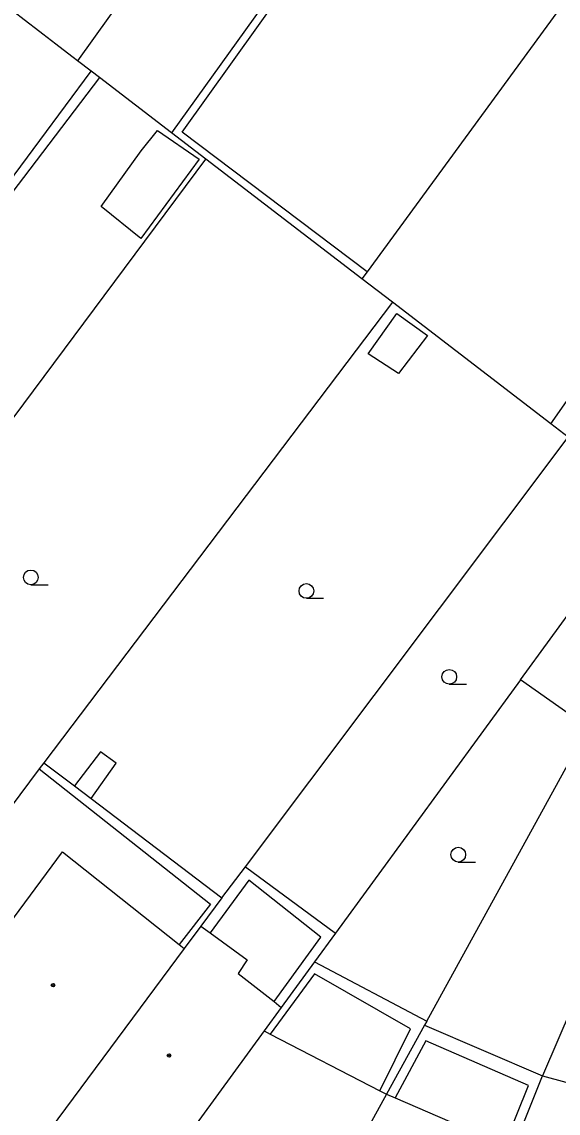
# Model space of a CAD drawing. Extents: x -595546 to -593986, y -1160845 to -1159202.
# Drawn here: x -595149.5 to -595122.2, y -1160755.9 to -1160700.3 of the extents above; entities that cross this region are included whole.
import ezdxf

# ---------------------------------------------------------------- set-up
doc = ezdxf.new("R2010")
doc.units = 0
for name, color, linetype in [('DOP - kresba z DSPS bez souradnic', 7, 'Continuous'), ('DOP - rozhrani ploch obecne', 7, 'Continuous'), ('Level 36', 7, 'Continuous'), ('Level 39', 7, 'Continuous'), ('TM - budovy zdene_ betonove - VP', 7, 'Continuous'), ('TM - rozhrani ploch obecne - VP', 7, 'Continuous')]:
    doc.layers.add(name, color=color, linetype=linetype)

msp = doc.modelspace()

# ---------------------------------------------------------------- linework, layer by layer
at = {"layer": 'DOP - kresba z DSPS bez souradnic'}
for points in [[(-595141.32, -1160705.97), (-595123.2, -1160680.65)], [(-595157.75, -1160718.73), (-595145.96, -1160702.86)], [(-595143.41, -1160706.92), (-595142.57, -1160705.88)], [(-595142.57, -1160705.88), (-595140.46, -1160707.34)], [(-595131.9, -1160713.08), (-595141.32, -1160705.97)], [(-595145.45, -1160709.75), (-595143.41, -1160706.92)], [(-595140.46, -1160707.34), (-595143.43, -1160711.37)], [(-595143.43, -1160711.37), (-595145.45, -1160709.75)], [(-595131.84, -1160717.25), (-595130.38, -1160715.19)], [(-595130.38, -1160715.19), (-595128.82, -1160716.32)], [(-595128.82, -1160716.32), (-595130.29, -1160718.25)], [(-595130.29, -1160718.25), (-595131.84, -1160717.25)], [(-595145.48, -1160737.49), (-595146.81, -1160739.23)], [(-595144.68, -1160738.07), (-595145.48, -1160737.49)], [(-595145.96, -1160739.87), (-595144.68, -1160738.07)], [(-595148.61, -1160738.37), (-595139.87, -1160745.25)], [(-595137.92, -1160744.02), (-595139.9, -1160746.71)], [(-595134.25, -1160746.93), (-595137.92, -1160744.02)], [(-595139.87, -1160745.25), (-595141.47, -1160747.31)], [(-595136.64, -1160750.21), (-595134.25, -1160746.93)], [(-595134.57, -1160748.8), (-595136.84, -1160751.86)], [(-595129.68, -1160751.59), (-595134.57, -1160748.8)], [(-595131.25, -1160754.74), (-595129.68, -1160751.59)], [(-595128.9, -1160752.21), (-595130.47, -1160755.11)], [(-595123.67, -1160754.47), (-595128.9, -1160752.21)], [(-595124.9, -1160757.52), (-595123.67, -1160754.47)]]:
    msp.add_lwpolyline(points, dxfattribs=at)
at = {"layer": 'DOP - rozhrani ploch obecne'}
for points in [[(-595123.48, -1160680.43), (-595141.86, -1160706)], [(-595133.05, -1160683.36), (-595146.65, -1160702.33)], [(-595113.59, -1160688.06), (-595131.9, -1160713.08)], [(-595122.54, -1160720.81), (-595102.58, -1160692.36)], [(-595146.65, -1160702.33), (-595151.3, -1160698.76)], [(-595145.96, -1160702.86), (-595146.65, -1160702.33)], [(-595145.53, -1160703.18), (-595145.96, -1160702.86)], [(-595145.53, -1160703.18), (-595161.25, -1160723.82)], [(-595141.86, -1160706), (-595145.53, -1160703.18)], [(-595140.12, -1160707.34), (-595141.86, -1160706)], [(-595153.54, -1160725.35), (-595140.12, -1160707.34)], [(-595132.16, -1160713.43), (-595140.12, -1160707.34)], [(-595131.9, -1160713.08), (-595132.16, -1160713.43)], [(-595130.61, -1160714.62), (-595132.16, -1160713.43)], [(-595130.61, -1160714.62), (-595148.37, -1160738.05)], [(-595122.54, -1160720.81), (-595130.61, -1160714.62)], [(-595121.66, -1160721.49), (-595122.54, -1160720.81)], [(-595138.09, -1160743.35), (-595121.66, -1160721.49)], [(-595124.08, -1160733.83), (-595119.55, -1160727.63)], [(-595124.08, -1160733.83), (-595133.5, -1160746.73)], [(-595120.63, -1160736.26), (-595124.08, -1160733.83)], [(-595128.85, -1160751.2), (-595120.63, -1160736.26)], [(-595148.37, -1160738.05), (-595146.81, -1160739.23)], [(-595146.81, -1160739.23), (-595145.96, -1160739.87)], [(-595145.96, -1160739.87), (-595139.29, -1160744.93)], [(-595139.29, -1160744.93), (-595138.09, -1160743.35)], [(-595138.09, -1160743.35), (-595133.5, -1160746.73)], [(-595139.29, -1160744.93), (-595140.36, -1160746.37)], [(-595119.16, -1160745.14), (-595122.96, -1160753.99)], [(-595133.5, -1160746.73), (-595134.57, -1160748.18)], [(-595134.57, -1160748.18), (-595136.27, -1160750.5)], [(-595134.57, -1160748.18), (-595128.85, -1160751.2)], [(-595128.97, -1160751.41), (-595130.9, -1160754.92)], [(-595128.85, -1160751.2), (-595128.97, -1160751.41)], [(-595128.97, -1160751.41), (-595122.96, -1160753.99)]]:
    msp.add_lwpolyline(points, dxfattribs=at)
at = {"layer": 'Level 36'}
for p, q in [((-595149.03, -1160728.995), (-595148.155, -1160728.995)), ((-595134.99, -1160729.685), (-595134.115, -1160729.685)), ((-595127.71, -1160734.055), (-595126.835, -1160734.055)), ((-595127.25, -1160743.105), (-595126.375, -1160743.105))]:
    msp.add_line(p, q, dxfattribs=at)
for centre in [(-595149.03, -1160728.62), (-595134.99, -1160729.31), (-595127.71, -1160733.68), (-595127.25, -1160742.73)]:
    msp.add_circle(centre, 0.375, dxfattribs=at)
at = {"layer": 'Level 39'}
for centre, radius in [((-595147.9, -1160749.37), 0.09), ((-595147.9, -1160749.37), 0.0398), ((-595141.99, -1160752.95), 0.09), ((-595141.99, -1160752.95), 0.0398)]:
    msp.add_circle(centre, radius, dxfattribs=at)
at = {"layer": 'TM - budovy zdene_ betonove - VP'}
for points in [[(-595151.27, -1160747.77), (-595147.41, -1160742.58)], [(-595147.41, -1160742.58), (-595141.47, -1160747.31)], [(-595140.36, -1160746.37), (-595141.22, -1160747.51)], [(-595140.36, -1160746.37), (-595139.9, -1160746.71)], [(-595139.9, -1160746.71), (-595138, -1160748.08)], [(-595141.22, -1160747.51), (-595148.38, -1160757.15)], [(-595141.47, -1160747.31), (-595141.22, -1160747.51)], [(-595138, -1160748.08), (-595138.47, -1160748.78)], [(-595138.47, -1160748.78), (-595136.64, -1160750.21)], [(-595136.64, -1160750.21), (-595136.27, -1160750.5)], [(-595136.27, -1160750.5), (-595137.14, -1160751.7)], [(-595137.14, -1160751.7), (-595143.52, -1160760.44)], [(-595137.14, -1160751.7), (-595136.84, -1160751.86)], [(-595136.84, -1160751.86), (-595131.25, -1160754.74)], [(-595124.46, -1160757.72), (-595122.96, -1160753.99)], [(-595122.96, -1160753.99), (-595117.83, -1160755.38)], [(-595131.25, -1160754.74), (-595130.9, -1160754.92)], [(-595130.9, -1160754.92), (-595136.07, -1160764.29)], [(-595130.9, -1160754.92), (-595130.47, -1160755.11)], [(-595130.47, -1160755.11), (-595124.9, -1160757.52)]]:
    msp.add_lwpolyline(points, dxfattribs=at)
at = {"layer": 'TM - rozhrani ploch obecne - VP'}
for points in [[(-595148.37, -1160738.05), (-595148.61, -1160738.37)], [(-595148.61, -1160738.37), (-595152.56, -1160743.66)]]:
    msp.add_lwpolyline(points, dxfattribs=at)

doc.saveas('drawing.dxf')
